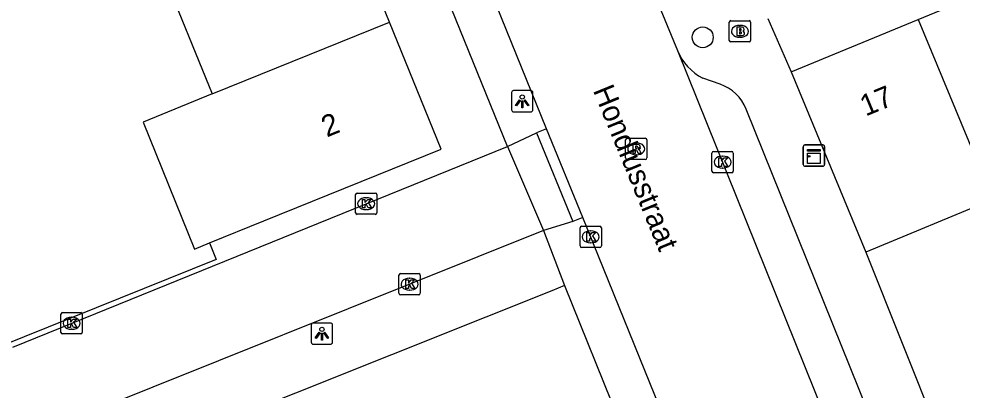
# Model space of a CAD drawing. Extents: x 162990 to 165007, y 383433 to 384336.
# Drawn here: x 163858.48 to 163902.75, y 383882.65 to 383900.1 of the extents above; entities that cross this region are included whole.
import ezdxf

# ---------------------------------------------------------------- set-up
doc = ezdxf.new("R2010")
doc.units = 0
for name, color, linetype in [('IMGEO_Boom', 7, 'Continuous'), ('IMGEO_Brandkraan', 7, 'Continuous'), ('IMGEO_Kast', 7, 'Continuous'), ('IMGEO_Kolk', 7, 'Continuous'), ('IMGEO_Lichtpunt', 7, 'Continuous'), ('IMGEO_Muur', 7, 'Continuous'), ('IMGEO_Openbare_ruimte_label', 7, 'Continuous'), ('IMGEO_Pand', 7, 'Continuous'), ('IMGEO_Pand_nummerreeks', 7, 'Continuous'), ('IMGEO_Rijbaan_lokaal_open', 7, 'Continuous'), ('IMGEO_Rioolput', 7, 'Continuous'), ('IMGEO_Voetpad_open', 7, 'Continuous')]:
    doc.layers.add(name, color=color, linetype=linetype)

msp = doc.modelspace()

# ---------------------------------------------------------------- linework, layer by layer
at = {"layer": 'IMGEO_Boom'}
msp.add_circle((163890.575, 383899.228), 0.489, dxfattribs=at)
at = {"layer": 'IMGEO_Brandkraan'}
for p, q in [((163891.894, 383900.01), (163892.746, 383900.01)), ((163891.819, 383899.084), (163891.819, 383899.936)), ((163892.307, 383899.79), (163892.332, 383899.79)), ((163892.82, 383899.936), (163892.82, 383899.084)), ((163892.33, 383899.23), (163892.305, 383899.23)), ((163892.746, 383899.01), (163891.894, 383899.01))]:
    msp.add_line(p, q, dxfattribs=at)
for points in [[(163891.894, 383900.01), (163892.746, 383900.01)], [(163891.819, 383899.084), (163891.819, 383899.936)], [(163892.167, 383899.71), (163892.167, 383899.31), (163892.38, 383899.31)], [(163892.398, 383899.71), (163892.167, 383899.71)], [(163892.346, 383899.629), (163892.292, 383899.629), (163892.292, 383899.553)], [(163892.292, 383899.553), (163892.345, 383899.553)], [(163892.82, 383899.936), (163892.82, 383899.084)], [(163892.354, 383899.477), (163892.292, 383899.477), (163892.292, 383899.396)], [(163892.292, 383899.396), (163892.354, 383899.396)], [(163892.746, 383899.01), (163891.894, 383899.01)]]:
    msp.add_lwpolyline(points, dxfattribs=at)
for centre, radius, start, end in [((163891.896, 383899.934), 0.0765, 91.552, 178.448), ((163891.896, 383899.934), 0.0765, 91.552, 178.448), ((163892.744, 383899.934), 0.0765, 1.552, 88.448), ((163892.744, 383899.934), 0.0765, 1.552, 88.448), ((163892.347, 383899.591), 0.0379, 267.8285, 90.9355), ((163892.402, 383899.565), 0.145, 59.4692, 91.5367), ((163892.427, 383899.612), 0.0922, 285.5137, 58.1501), ((163892.355, 383899.436), 0.0404, 269.8759, 90.5077), ((163892.386, 383899.561), 0.251, 268.6676, 293.5347), ((163892.432, 383899.42), 0.105, 301.3115, 78.989), ((163891.896, 383899.086), 0.0765, 181.552, 268.448), ((163891.896, 383899.086), 0.0765, 181.552, 268.448), ((163892.744, 383899.086), 0.0765, 271.552, 358.448), ((163892.744, 383899.086), 0.0765, 271.552, 358.448)]:
    msp.add_arc(centre, radius, start, end, dxfattribs=at)
for centre, major_axis, ratio, start_param, end_param in [((163892.306, 383899.51), (-0.387, 0.002), 0.722429, 4.712389, 7.853982), ((163892.331, 383899.51), (-0.39, 0.002), 0.717154, 1.570796, 4.712389)]:
    msp.add_ellipse(centre, major_axis=major_axis, ratio=ratio, start_param=start_param, end_param=end_param, dxfattribs=at)
at = {"layer": 'IMGEO_Kast'}
for p, q in [((163895.291, 383893.249), (163895.291, 383894.09)), ((163895.291, 383894.09), (163895.291, 383893.249)), ((163895.366, 383894.174), (163896.207, 383894.174)), ((163896.207, 383894.174), (163895.366, 383894.174)), ((163896.291, 383894.099), (163896.291, 383893.258)), ((163896.291, 383893.258), (163896.291, 383894.099)), ((163896.216, 383893.174), (163895.375, 383893.174)), ((163895.375, 383893.174), (163896.216, 383893.174))]:
    msp.add_line(p, q, dxfattribs=at)
for points in [[(163895.486, 383893.964), (163896.086, 383893.964), (163896.086, 383893.879), (163895.486, 383893.879), (163895.486, 383893.964)], [(163895.486, 383893.789), (163896.086, 383893.789), (163896.086, 383893.3), (163895.486, 383893.3), (163895.486, 383893.789)]]:
    msp.add_lwpolyline(points, dxfattribs=at)
msp.add_circle((163895.57, 383893.638), 0.0377, dxfattribs=at)
for centre, start, end in [((163895.369, 383894.096), 92.4484, 184.2845), ((163895.369, 383894.096), 92.4484, 184.2845), ((163896.213, 383894.096), 2.4484, 94.2845), ((163896.213, 383894.096), 2.4484, 94.2845), ((163895.369, 383893.252), 182.4484, 274.2845), ((163895.369, 383893.252), 182.4484, 274.2845), ((163896.213, 383893.252), 272.4484, 4.2845), ((163896.213, 383893.252), 272.4484, 4.2845)]:
    msp.add_arc(centre, 0.0779, start, end, dxfattribs=at)
at = {"layer": 'IMGEO_Kolk'}
for p, q in [((163891.082, 383893.865), (163891.934, 383893.865)), ((163891.007, 383892.939), (163891.007, 383893.791)), ((163891.495, 383893.645), (163891.52, 383893.645)), ((163892.008, 383893.791), (163892.008, 383892.939)), ((163891.518, 383893.085), (163891.493, 383893.085)), ((163891.934, 383892.865), (163891.082, 383892.865)), ((163874.281, 383890.987), (163874.281, 383891.839)), ((163874.356, 383891.913), (163875.208, 383891.913)), ((163874.769, 383891.693), (163874.794, 383891.693)), ((163875.282, 383891.839), (163875.282, 383890.987)), ((163875.208, 383890.913), (163874.356, 383890.913)), ((163874.792, 383891.133), (163874.767, 383891.133)), ((163884.816, 383889.429), (163884.816, 383890.281)), ((163884.891, 383890.355), (163885.743, 383890.355)), ((163885.817, 383890.281), (163885.817, 383889.429)), ((163885.304, 383890.135), (163885.329, 383890.135)), ((163885.327, 383889.575), (163885.302, 383889.575)), ((163885.743, 383889.355), (163884.891, 383889.355)), ((163876.318, 383887.205), (163876.318, 383888.057)), ((163876.393, 383888.131), (163877.245, 383888.131)), ((163877.319, 383888.057), (163877.319, 383887.205)), ((163876.806, 383887.911), (163876.831, 383887.911)), ((163876.829, 383887.351), (163876.804, 383887.351)), ((163877.245, 383887.131), (163876.393, 383887.131)), ((163860.534, 383886.295), (163861.386, 383886.295)), ((163860.459, 383885.369), (163860.459, 383886.221)), ((163860.947, 383886.075), (163860.972, 383886.075)), ((163861.46, 383886.221), (163861.46, 383885.369)), ((163860.97, 383885.515), (163860.945, 383885.515)), ((163861.386, 383885.295), (163860.534, 383885.295))]:
    msp.add_line(p, q, dxfattribs=at)
for points in [[(163891.082, 383893.865), (163891.934, 383893.865)], [(163891.007, 383892.939), (163891.007, 383893.791)], [(163891.328, 383893.565), (163891.451, 383893.565), (163891.451, 383893.414), (163891.581, 383893.565), (163891.745, 383893.565), (163891.599, 383893.414), (163891.752, 383893.165), (163891.6, 383893.165), (163891.515, 383893.329), (163891.451, 383893.262), (163891.451, 383893.165), (163891.328, 383893.165), (163891.328, 383893.565)], [(163892.008, 383893.791), (163892.008, 383892.939)], [(163891.934, 383892.865), (163891.082, 383892.865)], [(163874.281, 383890.987), (163874.281, 383891.839)], [(163874.356, 383891.913), (163875.208, 383891.913)], [(163874.602, 383891.613), (163874.725, 383891.613), (163874.725, 383891.462), (163874.855, 383891.613), (163875.019, 383891.613), (163874.873, 383891.462), (163875.026, 383891.213), (163874.874, 383891.213), (163874.789, 383891.377), (163874.725, 383891.31), (163874.725, 383891.213), (163874.602, 383891.213), (163874.602, 383891.613)], [(163875.282, 383891.839), (163875.282, 383890.987)], [(163875.208, 383890.913), (163874.356, 383890.913)], [(163884.816, 383889.429), (163884.816, 383890.281)], [(163884.891, 383890.355), (163885.743, 383890.355)], [(163885.817, 383890.281), (163885.817, 383889.429)], [(163885.137, 383890.055), (163885.26, 383890.055), (163885.26, 383889.904), (163885.39, 383890.055), (163885.554, 383890.055), (163885.408, 383889.904), (163885.561, 383889.655), (163885.409, 383889.655), (163885.324, 383889.819), (163885.26, 383889.752), (163885.26, 383889.655), (163885.137, 383889.655), (163885.137, 383890.055)], [(163885.743, 383889.355), (163884.891, 383889.355)], [(163876.318, 383887.205), (163876.318, 383888.057)], [(163876.393, 383888.131), (163877.245, 383888.131)], [(163877.319, 383888.057), (163877.319, 383887.205)], [(163876.639, 383887.831), (163876.762, 383887.831), (163876.762, 383887.68), (163876.892, 383887.831), (163877.056, 383887.831), (163876.91, 383887.68), (163877.063, 383887.431), (163876.911, 383887.431), (163876.826, 383887.595), (163876.762, 383887.528), (163876.762, 383887.431), (163876.639, 383887.431), (163876.639, 383887.831)], [(163877.245, 383887.131), (163876.393, 383887.131)], [(163860.534, 383886.295), (163861.386, 383886.295)], [(163860.459, 383885.369), (163860.459, 383886.221)], [(163860.78, 383885.995), (163860.903, 383885.995), (163860.903, 383885.844), (163861.033, 383885.995), (163861.197, 383885.995), (163861.051, 383885.844), (163861.204, 383885.595), (163861.052, 383885.595), (163860.967, 383885.759), (163860.903, 383885.692), (163860.903, 383885.595), (163860.78, 383885.595), (163860.78, 383885.995)], [(163861.46, 383886.221), (163861.46, 383885.369)], [(163861.386, 383885.295), (163860.534, 383885.295)]]:
    msp.add_lwpolyline(points, dxfattribs=at)
for centre, start, end in [((163891.084, 383893.789), 91.552, 178.448), ((163891.084, 383893.789), 91.552, 178.448), ((163891.932, 383893.789), 1.552, 88.448), ((163891.932, 383893.789), 1.552, 88.448), ((163891.084, 383892.941), 181.552, 268.448), ((163891.084, 383892.941), 181.552, 268.448), ((163891.932, 383892.941), 271.552, 358.448), ((163891.932, 383892.941), 271.552, 358.448), ((163874.358, 383891.837), 91.552, 178.448), ((163874.358, 383891.837), 91.552, 178.448), ((163875.206, 383891.837), 1.552, 88.448), ((163875.206, 383891.837), 1.552, 88.448), ((163874.358, 383890.989), 181.552, 268.448), ((163874.358, 383890.989), 181.552, 268.448), ((163875.206, 383890.989), 271.552, 358.448), ((163875.206, 383890.989), 271.552, 358.448), ((163884.893, 383890.279), 91.552, 178.448), ((163884.893, 383890.279), 91.552, 178.448), ((163885.741, 383890.279), 1.552, 88.448), ((163885.741, 383890.279), 1.552, 88.448), ((163884.893, 383889.431), 181.552, 268.448), ((163884.893, 383889.431), 181.552, 268.448), ((163885.741, 383889.431), 271.552, 358.448), ((163885.741, 383889.431), 271.552, 358.448), ((163876.395, 383888.055), 91.552, 178.448), ((163876.395, 383888.055), 91.552, 178.448), ((163877.243, 383888.055), 1.552, 88.448), ((163877.243, 383888.055), 1.552, 88.448), ((163876.395, 383887.207), 181.552, 268.448), ((163876.395, 383887.207), 181.552, 268.448), ((163877.243, 383887.207), 271.552, 358.448), ((163877.243, 383887.207), 271.552, 358.448), ((163860.536, 383886.219), 91.552, 178.448), ((163860.536, 383886.219), 91.552, 178.448), ((163861.384, 383886.219), 1.552, 88.448), ((163861.384, 383886.219), 1.552, 88.448), ((163860.536, 383885.371), 181.552, 268.448), ((163860.536, 383885.371), 181.552, 268.448), ((163861.384, 383885.371), 271.552, 358.448), ((163861.384, 383885.371), 271.552, 358.448)]:
    msp.add_arc(centre, 0.0765, start, end, dxfattribs=at)
for centre, major_axis, ratio, start_param, end_param in [((163891.494, 383893.365), (-0.387, 0.002), 0.722429, 4.712389, 7.853982), ((163891.519, 383893.365), (-0.39, 0.002), 0.717154, 1.570796, 4.712389), ((163874.768, 383891.413), (-0.387, 0.002), 0.722429, 4.712389, 7.853982), ((163874.793, 383891.413), (-0.39, 0.002), 0.717154, 1.570796, 4.712389), ((163885.303, 383889.855), (-0.387, 0.002), 0.722429, 4.712389, 7.853982), ((163885.328, 383889.855), (-0.39, 0.002), 0.717154, 1.570796, 4.712389), ((163876.805, 383887.631), (-0.387, 0.002), 0.722429, 4.712389, 7.853982), ((163876.83, 383887.631), (-0.39, 0.002), 0.717154, 1.570796, 4.712389), ((163860.946, 383885.795), (-0.387, 0.002), 0.722429, 4.712389, 7.853982), ((163860.971, 383885.795), (-0.39, 0.002), 0.717154, 1.570796, 4.712389)]:
    msp.add_ellipse(centre, major_axis=major_axis, ratio=ratio, start_param=start_param, end_param=end_param, dxfattribs=at)
at = {"layer": 'IMGEO_Lichtpunt'}
for p, q in [((163881.606, 383896.629), (163881.606, 383895.822)), ((163881.606, 383896.629), (163881.606, 383895.822)), ((163882.508, 383896.724), (163881.7, 383896.724)), ((163882.508, 383896.724), (163881.7, 383896.724)), ((163882.602, 383895.822), (163882.602, 383896.629)), ((163882.602, 383895.822), (163882.602, 383896.629)), ((163881.7, 383895.728), (163882.508, 383895.728)), ((163881.7, 383895.728), (163882.508, 383895.728)), ((163872.207, 383885.712), (163872.207, 383884.905)), ((163872.207, 383885.712), (163872.207, 383884.905)), ((163873.109, 383885.807), (163872.301, 383885.807)), ((163873.109, 383885.807), (163872.301, 383885.807)), ((163873.203, 383884.905), (163873.203, 383885.712)), ((163873.203, 383884.905), (163873.203, 383885.712)), ((163872.301, 383884.811), (163873.109, 383884.811)), ((163872.301, 383884.811), (163873.109, 383884.811))]:
    msp.add_line(p, q, dxfattribs=at)
for points in [[(163881.98, 383896.293), (163882.019, 383896.265), (163881.831, 383896.003), (163881.793, 383896.03), (163881.98, 383896.293)], [(163882.082, 383896.245), (163882.129, 383896.245), (163882.129, 383895.923), (163882.082, 383895.923), (163882.082, 383896.245)], [(163882.192, 383896.265), (163882.23, 383896.292), (163882.417, 383896.03), (163882.378, 383896.002), (163882.192, 383896.265)], [(163872.581, 383885.376), (163872.62, 383885.348), (163872.432, 383885.086), (163872.394, 383885.113), (163872.581, 383885.376)], [(163872.683, 383885.328), (163872.73, 383885.328), (163872.73, 383885.006), (163872.683, 383885.006), (163872.683, 383885.328)], [(163872.793, 383885.348), (163872.831, 383885.375), (163873.018, 383885.113), (163872.979, 383885.085), (163872.793, 383885.348)]]:
    msp.add_lwpolyline(points, dxfattribs=at)
for centre in [(163882.105, 383896.427), (163872.706, 383885.51)]:
    msp.add_circle(centre, 0.0994, dxfattribs=at)
for centre, start, end in [((163881.7, 383896.629), 90, 180), ((163881.7, 383896.629), 90, 180), ((163882.508, 383896.629), 0, 90), ((163882.508, 383896.629), 0, 90), ((163881.7, 383895.822), 180, 270), ((163881.7, 383895.822), 180, 270), ((163882.508, 383895.822), 270, 0), ((163882.508, 383895.822), 270, 360), ((163872.301, 383885.712), 90, 180), ((163872.301, 383885.712), 90, 180), ((163873.109, 383885.712), 0, 90), ((163873.109, 383885.712), 0, 90), ((163872.301, 383884.905), 180, 270), ((163872.301, 383884.905), 180, 270), ((163873.109, 383884.905), 270, 0), ((163873.109, 383884.905), 270, 360)]:
    msp.add_arc(centre, 0.0946, start, end, dxfattribs=at)
at = {"layer": 'IMGEO_Muur'}
msp.add_lwpolyline([(163867.424, 383889.567), (163867.737, 383888.796), (163857.607, 383884.708), (163856.884, 383886.635)], dxfattribs=at)
at = {"layer": 'IMGEO_Pand'}
for points in [[(163875.875, 383899.94), (163873.515, 383905.76)], [(163865.2, 383902.389), (163867.561, 383896.568)], [(163900.679, 383900.072), (163906.5, 383902.482)], [(163894.721, 383897.605), (163900.679, 383900.072)], [(163900.679, 383900.072), (163904.184, 383891.608)], [(163867.561, 383896.568), (163864.311, 383895.25), (163866.724, 383889.283), (163867.424, 383889.567), (163869.98, 383890.603), (163878.294, 383893.975), (163875.875, 383899.94)], [(163867.561, 383896.568), (163875.875, 383899.94)], [(163894.721, 383897.605), (163898.226, 383889.141)], [(163904.184, 383891.608), (163898.226, 383889.141)]]:
    msp.add_lwpolyline(points, dxfattribs=at)
at = {"layer": 'IMGEO_Rijbaan_lokaal_open'}
for points in [[(163883.249, 383894.937), (163872.984, 383920.278)], [(163888.615, 383900.508), (163889.385, 383898.605)], [(163889.385, 383898.605), (163905.943, 383857.474)], [(163884.941, 383890.759), (163883.249, 383894.937)], [(163858.195, 383884.672), (163881.409, 383894.107)], [(163881.409, 383894.107), (163883.109, 383890.16)], [(163896.256, 383862.959), (163894.41, 383867.382), (163884.941, 383890.759)], [(163883.109, 383890.16), (163858.683, 383880.354)]]:
    msp.add_lwpolyline(points, dxfattribs=at)
at = {"layer": 'IMGEO_Rioolput'}
for p, q in [((163886.952, 383893.563), (163886.952, 383894.415)), ((163887.027, 383894.489), (163887.879, 383894.489)), ((163887.44, 383894.269), (163887.465, 383894.269)), ((163887.953, 383894.415), (163887.953, 383893.563)), ((163887.879, 383893.489), (163887.027, 383893.489)), ((163887.463, 383893.709), (163887.438, 383893.709))]:
    msp.add_line(p, q, dxfattribs=at)
for points in [[(163886.952, 383893.563), (163886.952, 383894.415)], [(163887.027, 383894.489), (163887.879, 383894.489)], [(163887.953, 383894.415), (163887.953, 383893.563)], [(163887.541, 383894.187), (163887.289, 383894.189), (163887.289, 383893.789)], [(163887.289, 383893.789), (163887.413, 383893.789), (163887.413, 383893.951), (163887.424, 383893.951)], [(163887.467, 383894.108), (163887.413, 383894.108), (163887.413, 383894.027)], [(163887.413, 383894.027), (163887.465, 383894.027)], [(163887.471, 383893.922), (163887.542, 383893.789), (163887.682, 383893.789), (163887.617, 383893.915)], [(163887.879, 383893.489), (163887.027, 383893.489)]]:
    msp.add_lwpolyline(points, dxfattribs=at)
for centre, radius, start, end in [((163887.029, 383894.413), 0.0765, 91.552, 178.448), ((163887.029, 383894.413), 0.0765, 91.552, 178.448), ((163887.877, 383894.413), 0.0765, 1.552, 88.448), ((163887.877, 383894.413), 0.0765, 1.552, 88.448), ((163887.423, 383893.898), 0.0533, 26.0293, 88.6989), ((163887.449, 383894.216), 0.19, 274.7715, 282.9687), ((163887.473, 383894.012), 0.0964, 77.0061, 93.1865), ((163887.487, 383894.069), 0.0378, 276.6634, 79.6772), ((163887.54, 383894.077), 0.109, 350.3612, 89.416), ((163887.538, 383894.077), 0.112, 277.5842, 350.9817), ((163887.522, 383893.862), 0.108, 29.5134, 73.7905), ((163887.029, 383893.565), 0.0765, 181.552, 268.448), ((163887.029, 383893.565), 0.0765, 181.552, 268.448), ((163887.877, 383893.565), 0.0765, 271.552, 358.448), ((163887.877, 383893.565), 0.0765, 271.552, 358.448)]:
    msp.add_arc(centre, radius, start, end, dxfattribs=at)
for centre, major_axis, ratio, start_param, end_param in [((163887.439, 383893.989), (-0.387, 0.002), 0.722429, 4.712389, 7.853982), ((163887.464, 383893.989), (-0.39, 0.002), 0.717154, 1.570796, 4.712389)]:
    msp.add_ellipse(centre, major_axis=major_axis, ratio=ratio, start_param=start_param, end_param=end_param, dxfattribs=at)
at = {"layer": 'IMGEO_Voetpad_open'}
for points in [[(163881.409, 383894.107), (163871.479, 383918.594)], [(163884.087, 383887.565), (163883.488, 383887.325), (163880.391, 383886.087), (163858.114, 383877.174), (163833.538, 383885.634), (163827.443, 383900.756)], [(163893.635, 383900.12), (163894.721, 383897.605)], [(163891.392, 383897.022), (163890.579, 383897.311)], [(163906.443, 383861.516), (163892.615, 383895.858)], [(163881.409, 383894.107), (163882.781, 383894.749)], [(163883.249, 383894.937), (163882.781, 383894.749)], [(163882.781, 383894.749), (163884.483, 383890.576)], [(163884.941, 383890.759), (163884.483, 383890.576)], [(163884.483, 383890.576), (163883.109, 383890.16)], [(163883.109, 383890.16), (163884.087, 383887.565)], [(163898.226, 383889.141), (163903.318, 383876.394)], [(163884.087, 383887.565), (163889.191, 383874.91)]]:
    msp.add_lwpolyline(points, dxfattribs=at)
for centre, radius, start, end in [((163891.729, 383899.57), 2.534, 202.3724, 243.0243), ((163890.77, 383895.144), 1.978, 21.1502, 71.6816)]:
    msp.add_arc(centre, radius, start, end, dxfattribs=at)

# ---------------------------------------------------------------- texts
at = {"layer": 'IMGEO_Openbare_ruimte_label'}
msp.add_text('Hondiusstraat', height=1, rotation=292.3334, dxfattribs=at).set_placement((163885.411, 383896.739))
at = {"layer": 'IMGEO_Pand_nummerreeks'}
for s, rotation, p in [('17', 22.4929, (163898.218, 383895.503)), ('2', 22.0765, (163872.933, 383894.52))]:
    msp.add_text(s, height=1, rotation=rotation, dxfattribs=at).set_placement(p)

doc.saveas('drawing.dxf')
